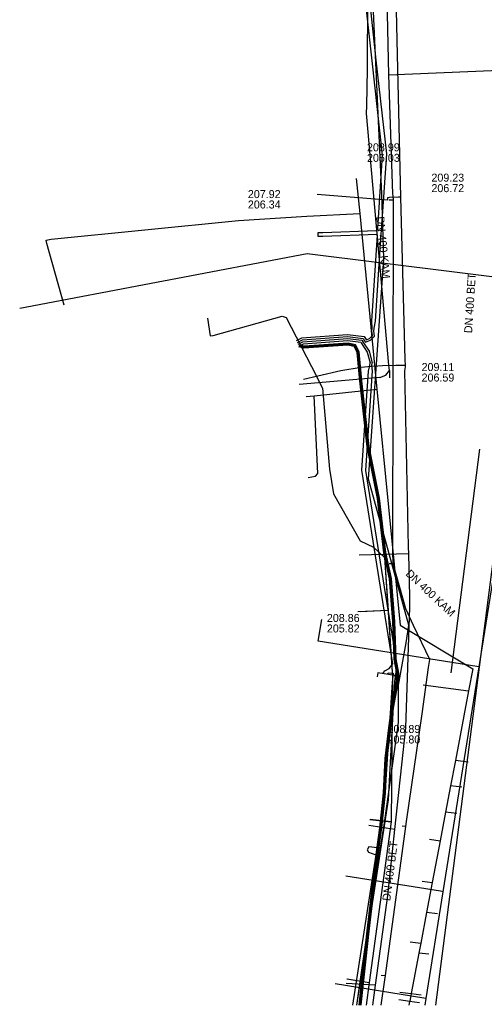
# Model space of a CAD drawing. Extents: x -595540 to -593988, y -1160850 to -1159202.
# Drawn here: x -595428.4 to -595381.9, y -1160843.2 to -1160744.7 of the extents above; entities that cross this region are included whole.
import ezdxf

# ---------------------------------------------------------------- set-up
doc = ezdxf.new("R2010")
doc.units = 0
for name, color, linetype in [('BVK-JEDNOTNA_popisy', 7, 'Continuous'), ('BVK-JEDNOTNA_trasa sítě', 7, 'Continuous'), ('BVK-KANALIZACE_ vyřazená trasa sítě', 7, 'Continuous'), ('BVK-VODOVOD_trasa sítě', 7, 'Continuous'), ('CETIN_kabel podzemní', 7, 'Continuous'), ('DESTOVA-NEPROVOZOVANA_popisy', 7, 'Continuous'), ('DESTOVA_trasa neprovozované sítě', 7, 'Continuous'), ('DSP-SDEL-EON_kabel', 7, 'Continuous'), ('DSP-SDEL-VODAFONE_kabel', 7, 'Continuous'), ('EON-NN_kabel', 7, 'Continuous'), ('EON-VN_kabel', 7, 'Continuous'), ('INNOGY-NTL_trasa sítě', 7, 'Continuous'), ('INNOGY-STL_trasa sítě', 7, 'Continuous'), ('JEDNOTNA_trasa neprovozované sítě', 7, 'Continuous'), ('QUANTCOM_kabel', 7, 'Continuous'), ('SPLASKOVA-AREAL_trasa sítě', 7, 'Continuous'), ('SPLASKOVA_neprovozovaná  trasa sítě', 7, 'Continuous'), ('SPLASKOVA_popisy neprovozované sítě', 7, 'Continuous')]:
    doc.layers.add(name, color=color, linetype=linetype)

msp = doc.modelspace()

# ---------------------------------------------------------------- linework, layer by layer
at = {"layer": 'BVK-JEDNOTNA_popisy'}
for p, q in [((-595393.668, -1160758.026), (-595393.668, -1160758.026)), ((-595397.679, -1160805.058), (-595397.679, -1160805.058)), ((-595391.617, -1160816.151), (-595391.617, -1160816.151))]:
    msp.add_line(p, q, dxfattribs=at)
at = {"layer": 'BVK-JEDNOTNA_trasa sítě'}
msp.add_line((-595390.37, -1160805.25), (-595383.099, -1160809.629), dxfattribs=at)
for points in [[(-595394.74, -1160760.61), (-595394.4, -1160764.1), (-595392.68, -1160781.67), (-595390.37, -1160805.25)], [(-595383.099, -1160809.629), (-595383.516, -1160811.822), (-595384.841, -1160818.789), (-595385.319, -1160821.299), (-595385.817, -1160823.927), (-595386.362, -1160826.791), (-595387.154, -1160830.954), (-595387.723, -1160833.966), (-595388.305, -1160837.027), (-595388.492, -1160838.021), (-595389.261, -1160842.076), (-595389.263, -1160842.086), (-595389.401, -1160842.814), (-595389.41, -1160842.864), (-595389.482, -1160843.241)]]:
    msp.add_lwpolyline(points, dxfattribs=at)
at = {"layer": 'BVK-KANALIZACE_ vyřazená trasa sítě'}
msp.add_line((-595382.418, -1160787.654), (-595385.288, -1160810.021), dxfattribs=at)
at = {"layer": 'BVK-VODOVOD_trasa sítě'}
for points in [[(-595386.795, -1160843.241), (-595382.285, -1160808.426), (-595374.317, -1160746.92), (-595371.904, -1160743.843), (-595363.417, -1160733.399), (-595367.988, -1160714.713), (-595370.468, -1160704.744)], [(-595387.863, -1160843.241), (-595387.754, -1160842.558), (-595386.046, -1160831.895), (-595382.445, -1160809.421), (-595378.386, -1160784.054), (-595376.306, -1160771.081), (-595374.576, -1160760.301), (-595372.949, -1160750.146)], [(-595376.306, -1160771.081), (-595376.552, -1160771.04), (-595377.425, -1160770.909), (-595399.638, -1160768.145), (-595428.371, -1160773.614)], [(-595382.445, -1160809.421), (-595382.706, -1160809.379), (-595398.557, -1160806.84), (-595398.195, -1160804.693)], [(-595386.046, -1160831.895), (-595386.314, -1160831.852), (-595395.777, -1160830.336)], [(-595387.754, -1160842.558), (-595387.99, -1160842.52), (-595396.866, -1160841.098)]]:
    msp.add_lwpolyline(points, dxfattribs=at)
at = {"layer": 'CETIN_kabel podzemní'}
for points in [[(-595391.73, -1160797.15), (-595393.53, -1160790.65), (-595392, -1160768.65), (-595392.17, -1160762.15), (-595393.27, -1160738.08), (-595395.42, -1160712.66)], [(-595409.55, -1160775.01), (-595409.34, -1160776.35), (-595409.04, -1160776.3), (-595402.15, -1160774.36), (-595401.75, -1160774.49), (-595399.2, -1160779.4), (-595398.1, -1160781.58), (-595397.4, -1160789.66), (-595397.01, -1160792.13), (-595394.35, -1160796.81), (-595393.01, -1160797.45), (-595391.93, -1160798.49), (-595391.57, -1160803.79)], [(-595390.53, -1160811.25), (-595389.74, -1160807.02), (-595389.49, -1160805.24), (-595391.73, -1160797.15)], [(-595391.57, -1160803.79), (-595394.58, -1160803.92)], [(-595391.57, -1160803.79), (-595391.12, -1160810.45), (-595391.27, -1160824.92)], [(-595390.53, -1160811.25), (-595390.9, -1160810.29), (-595392.57, -1160810.03), (-595392.64, -1160810.43)], [(-595394.67, -1160843.241), (-595393.5, -1160834.87), (-595391.96, -1160825.25), (-595391.27, -1160820.29), (-595390.52, -1160814.98), (-595390.53, -1160811.25)], [(-595393.39, -1160824.66), (-595391.27, -1160824.92)], [(-595391.27, -1160824.92), (-595393.45, -1160840.98)], [(-595395.69, -1160840.59), (-595393.45, -1160840.98)], [(-595393.45, -1160840.98), (-595393.758, -1160843.241)]]:
    msp.add_lwpolyline(points, dxfattribs=at)
at = {"layer": 'DESTOVA-NEPROVOZOVANA_popisy'}
for p, q in [((-595387.231, -1160761.98), (-595387.231, -1160761.98)), ((-595388.215, -1160780.907), (-595388.215, -1160780.907))]:
    msp.add_line(p, q, dxfattribs=at)
at = {"layer": 'DESTOVA_trasa neprovozované sítě'}
for p, q in [((-595398.58, -1160790.09), (-595398.95, -1160782.32)), ((-595388.052, -1160811.215), (-595383.516, -1160811.822))]:
    msp.add_line(p, q, dxfattribs=at)
msp.add_lwpolyline([(-595399.56, -1160790.48), (-595398.83, -1160790.36), (-595398.58, -1160790.09)], dxfattribs=at)
at = {"layer": 'DSP-SDEL-EON_kabel'}
msp.add_lwpolyline([(-595394.365, -1160843.241), (-595394.33, -1160842.9), (-595393.54, -1160835.81), (-595392.61, -1160827.93), (-595392.3, -1160825.51), (-595391.91, -1160822.03), (-595391.75, -1160818.59), (-595391.39, -1160815.54), (-595391.1, -1160813.32), (-595390.62, -1160810.83), (-595390.6, -1160810.05), (-595390.85, -1160808.64), (-595391, -1160804.88), (-595391.32, -1160800.61), (-595391.89, -1160798.02), (-595392.53, -1160792.59), (-595393.55, -1160787.42), (-595394.28, -1160780.83), (-595394.55, -1160777.96), (-595394.87, -1160777.33), (-595395.57, -1160777.18), (-595399.97, -1160777.48), (-595400.45, -1160777.35)], dxfattribs=at)
at = {"layer": 'DSP-SDEL-VODAFONE_kabel'}
for points in [[(-595409.62, -1160774.57), (-595409.34, -1160776.35), (-595409.04, -1160776.3), (-595402.15, -1160774.36), (-595401.75, -1160774.49), (-595399.2, -1160779.4), (-595398.1, -1160781.58), (-595397.4, -1160789.66), (-595397.01, -1160792.13), (-595394.35, -1160796.81), (-595393.01, -1160797.45), (-595391.93, -1160798.49), (-595391.12, -1160810.45), (-595391.27, -1160824.92)], [(-595391.57, -1160803.79), (-595394.36, -1160803.91)], [(-595391.27, -1160824.92), (-595393.34, -1160824.67)], [(-595391.27, -1160824.92), (-595393.45, -1160840.98)], [(-595395.65, -1160840.59), (-595393.45, -1160840.98)], [(-595393.45, -1160840.98), (-595393.758, -1160843.241)]]:
    msp.add_lwpolyline(points, dxfattribs=at)
at = {"layer": 'EON-NN_kabel'}
for points in [[(-595392.981, -1160775.879), (-595392.96, -1160775.586), (-595392.809, -1160774.871), (-595392.306, -1160767.127), (-595392.152, -1160764.854), (-595391.699, -1160758.146), (-595392.757, -1160748.803), (-595393.318, -1160743.424), (-595394.619, -1160718.319), (-595394.827, -1160714.688), (-595394.419, -1160714.064), (-595391.865, -1160712.692), (-595379.095, -1160708.846)], [(-595393.181, -1160775.883), (-595393.16, -1160775.573), (-595393.199, -1160774.839), (-595392.631, -1160766.275), (-595392.663, -1160766.21), (-595398.08, -1160766.397), (-595398.537, -1160766.407), (-595398.537, -1160766.207), (-595398.537, -1160766.007), (-595398.08, -1160765.997), (-595392.714, -1160765.797), (-595392.589, -1160765.626), (-595392.116, -1160758.279), (-595393.169, -1160748.862), (-595393.767, -1160743.464), (-595395.101, -1160718.222), (-595395.59, -1160714.754), (-595396.444, -1160714.03), (-595397.03, -1160713.242)], [(-595400.718, -1160776.813), (-595400.173, -1160776.541), (-595395.614, -1160776.197), (-595393.94, -1160776.413), (-595393.742, -1160776.716), (-595393.734, -1160776.727), (-595393.426, -1160776.614), (-595393.134, -1160776.314), (-595393.181, -1160775.883)], [(-595400.629, -1160776.992), (-595400.119, -1160776.737), (-595395.619, -1160776.398), (-595394.057, -1160776.6), (-595393.909, -1160776.825), (-595393.815, -1160776.97), (-595393.314, -1160776.786), (-595392.925, -1160776.386), (-595392.981, -1160775.879)], [(-595400.539, -1160777.171), (-595400.064, -1160776.934), (-595395.625, -1160776.599), (-595394.174, -1160776.787), (-595394.076, -1160776.935), (-595393.457, -1160777.879), (-595393.154, -1160779.028)], [(-595400.45, -1160777.35), (-595400.01, -1160777.13), (-595395.63, -1160776.8), (-595394.291, -1160776.973), (-595394.244, -1160777.045), (-595393.643, -1160777.961), (-595393.357, -1160779.045)], [(-595394.689, -1160843.241), (-595391.508, -1160822.721), (-595390.89, -1160810.876), (-595390.644, -1160809.221), (-595391.915, -1160801.462), (-595393.78, -1160789.797), (-595393.133, -1160779.844), (-595393.18, -1160779.33), (-595393.154, -1160779.028)], [(-595392.071, -1160810.071), (-595391.884, -1160809.812), (-595391.447, -1160809.594), (-595391.071, -1160809.112), (-595392.315, -1160801.462), (-595394.19, -1160789.764), (-595393.532, -1160779.854), (-595393.38, -1160779.313), (-595393.357, -1160779.045)], [(-595391.624, -1160810.138), (-595391.538, -1160810.018), (-595391.053, -1160810.05), (-595391.138, -1160810.975), (-595391.917, -1160822.701), (-595392.612, -1160827.51), (-595393.489, -1160827.39), (-595393.667, -1160827.719), (-595393.529, -1160827.949), (-595392.771, -1160828.189), (-595395.119, -1160843.241)]]:
    msp.add_lwpolyline(points, dxfattribs=at)
at = {"layer": 'EON-VN_kabel'}
for points in [[(-595394.465, -1160843.241), (-595394.429, -1160842.889), (-595393.639, -1160835.799), (-595392.709, -1160827.918), (-595392.399, -1160825.498), (-595392.01, -1160822.022), (-595391.85, -1160818.582), (-595391.489, -1160815.528), (-595391.199, -1160813.304), (-595390.72, -1160810.819), (-595390.7, -1160810.057), (-595390.95, -1160808.651), (-595391.1, -1160804.886), (-595391.419, -1160800.625), (-595391.989, -1160798.037), (-595392.629, -1160792.606), (-595393.649, -1160787.435), (-595394.38, -1160780.84), (-595394.648, -1160777.988), (-595394.938, -1160777.418), (-595395.577, -1160777.281), (-595399.98, -1160777.581), (-595400.476, -1160777.447)], [(-595394.264, -1160843.241), (-595394.23, -1160842.911), (-595393.441, -1160835.821), (-595392.511, -1160827.942), (-595392.201, -1160825.522), (-595391.81, -1160822.038), (-595391.65, -1160818.598), (-595391.291, -1160815.552), (-595391.001, -1160813.336), (-595390.52, -1160810.841), (-595390.5, -1160810.042), (-595390.75, -1160808.629), (-595390.9, -1160804.874), (-595391.221, -1160800.596), (-595391.791, -1160798.003), (-595392.431, -1160792.574), (-595393.451, -1160787.405), (-595394.181, -1160780.82), (-595394.452, -1160777.932), (-595394.802, -1160777.242), (-595395.563, -1160777.079), (-595399.96, -1160777.379), (-595400.424, -1160777.253)]]:
    msp.add_lwpolyline(points, dxfattribs=at)
at = {"layer": 'INNOGY-NTL_trasa sítě'}
for points in [[(-595391.495, -1160750.254), (-595392.29, -1160713.66)], [(-595391.495, -1160750.254), (-595360.707, -1160748.948), (-595358.13, -1160748.839)], [(-595389.8, -1160803.63), (-595391.06, -1160799.13), (-595391.08, -1160797.86), (-595391.014, -1160763.76), (-595391.02, -1160763.18), (-595391.03, -1160762.78), (-595391.05, -1160762.34), (-595391.072, -1160762.138), (-595391.495, -1160750.254)], [(-595391.03, -1160762.78), (-595391.46, -1160762.79)], [(-595391.06, -1160799.13), (-595391.44, -1160799.13)], [(-595392.261, -1160843.241), (-595391.89, -1160840.69), (-595391.83, -1160840.25), (-595391.76, -1160839.78), (-595389.85, -1160825.86), (-595389.78, -1160825.36), (-595389.72, -1160824.86), (-595388.14, -1160814.12), (-595387.51, -1160809.47), (-595387.4, -1160808.67), (-595389.01, -1160805.29), (-595389.8, -1160803.63)], [(-595389.78, -1160825.36), (-595390.16, -1160825.35)], [(-595392.25, -1160840.24), (-595391.83, -1160840.25)]]:
    msp.add_lwpolyline(points, dxfattribs=at)
at = {"layer": 'INNOGY-STL_trasa sítě'}
for points in [[(-595389.404, -1160802.393), (-595389.5, -1160798.11), (-595389.515, -1160797.422), (-595389.9, -1160779.84), (-595389.83, -1160779.44), (-595389.83, -1160779.29), (-595389.84, -1160778.69), (-595390.29, -1160762.47), (-595390.66, -1160746.8), (-595390.803, -1160740.734), (-595391, -1160732.37), (-595392.01, -1160714.52)], [(-595391.61, -1160762.78), (-595398.66, -1160762.22)], [(-595390.29, -1160762.47), (-595390.52, -1160762.48), (-595391.42, -1160762.53), (-595391.61, -1160762.54), (-595391.61, -1160762.78)], [(-595389.83, -1160779.29), (-595390.39, -1160779.3), (-595390.79, -1160779.31), (-595392.13, -1160779.34), (-595392.59, -1160779.36), (-595393.26, -1160779.42), (-595394.25, -1160779.51), (-595396.28, -1160779.83), (-595398.59, -1160780.38), (-595400.01, -1160780.7), (-595400.02, -1160780.7)], [(-595389.5, -1160798.11), (-595394.46, -1160798.26)], [(-595393.078, -1160843.241), (-595392.81, -1160841.24), (-595391.6, -1160832.26), (-595390.88, -1160825.66), (-595389.78, -1160815.51), (-595389.38, -1160803.44), (-595389.404, -1160802.393)], [(-595390.88, -1160825.66), (-595393.48, -1160825.29)], [(-595392.81, -1160841.24), (-595395.75, -1160841.05)]]:
    msp.add_lwpolyline(points, dxfattribs=at)
at = {"layer": 'JEDNOTNA_trasa neprovozované sítě'}
for p, q in [((-595398.95, -1160782.32), (-595392.68, -1160781.67)), ((-595383.549, -1160818.955), (-595384.841, -1160818.789)), ((-595384.181, -1160821.445), (-595385.319, -1160821.299)), ((-595384.677, -1160824.073), (-595385.817, -1160823.927)), ((-595387.425, -1160826.654), (-595386.362, -1160826.791)), ((-595388.156, -1160830.825), (-595387.154, -1160830.954)), ((-595386.633, -1160834.106), (-595387.723, -1160833.966)), ((-595389.371, -1160836.89), (-595388.305, -1160837.027)), ((-595387.5, -1160838.148), (-595388.492, -1160838.021)), ((-595390.389, -1160841.931), (-595389.261, -1160842.076)), ((-595388.271, -1160842.213), (-595389.263, -1160842.086)), ((-595390.485, -1160842.675), (-595389.401, -1160842.814)), ((-595388.418, -1160842.991), (-595389.41, -1160842.864))]:
    msp.add_line(p, q, dxfattribs=at)
at = {"layer": 'QUANTCOM_kabel'}
for p, q in [((-595391.43, -1160779.8), (-595391.41, -1160780.55)), ((-595392.39, -1160780.51), (-595400.448, -1160781.201))]:
    msp.add_line(p, q, dxfattribs=at)
for points in [[(-595393.69, -1160753.36), (-595393.61, -1160749.69), (-595393.59, -1160742.61), (-595394.11, -1160728.49), (-595394.71, -1160718.21), (-595394.77, -1160716.03), (-595394.61, -1160714.86), (-595394.61, -1160714.86), (-595394.42, -1160714.62), (-595390.98, -1160714.17), (-595390.48, -1160714.04), (-595390.16, -1160714.03), (-595390.02, -1160713.79), (-595390.65, -1160703.82), (-595390.83, -1160703.22), (-595391.58, -1160702.67), (-595392.53, -1160701.78), (-595393.2, -1160701.02), (-595393.6, -1160700.19), (-595393.596, -1160699.683)], [(-595391.43, -1160779.8), (-595391.5, -1160779.26), (-595391.5, -1160779.263), (-595391.5, -1160779.26), (-595393.72, -1160754.12), (-595393.69, -1160753.36)], [(-595392.39, -1160780.51), (-595391.78, -1160780.27), (-595391.43, -1160779.8)]]:
    msp.add_lwpolyline(points, dxfattribs=at)
at = {"layer": 'SPLASKOVA-AREAL_trasa sítě'}
msp.add_line((-595423.94, -1160773.26), (-595425.646, -1160767.115), dxfattribs=at)
at = {"layer": 'SPLASKOVA_neprovozovaná  trasa sítě'}
for p, q in [((-595399.68, -1160764.38), (-595394.4, -1160764.1)), ((-595399.753, -1160782.403), (-595398.95, -1160782.32))]:
    msp.add_line(p, q, dxfattribs=at)
msp.add_lwpolyline([(-595425.646, -1160767.115), (-595425.73, -1160766.77), (-595425.236, -1160766.682), (-595406.51, -1160764.82), (-595399.68, -1160764.38)], dxfattribs=at)
at = {"layer": 'SPLASKOVA_popisy neprovozované sítě'}
msp.add_line((-595405.574, -1160761.773), (-595405.574, -1160761.773), dxfattribs=at)

# ---------------------------------------------------------------- texts
at = {"layer": 'BVK-JEDNOTNA_popisy'}
for s, p in [('208.99', (-595393.668, -1160757.901)), ('206.03', (-595393.668, -1160758.951)), ('208.86', (-595397.679, -1160804.933)), ('205.82', (-595397.679, -1160805.983)), ('208.89', (-595391.617, -1160816.026)), ('205.80', (-595391.617, -1160817.076))]:
    msp.add_text(s, height=0.8, dxfattribs=at).set_placement(p)
for s, rotation, p in [('DN 400 KAM', 275.59111, (-595392.752, -1160764.437)), ('DN 400 KAM', 316.80896, (-595389.862, -1160800.202)), ('DN 400 BET', 82.69, (-595391.351, -1160832.85))]:
    msp.add_text(s, height=0.8, rotation=rotation, dxfattribs=at).set_placement(p)
at = {"layer": 'DESTOVA-NEPROVOZOVANA_popisy'}
for s, p in [('209.23', (-595387.231, -1160760.93)), ('206.72', (-595387.231, -1160761.98)), ('209.11', (-595388.215, -1160779.857)), ('206.59', (-595388.215, -1160780.907))]:
    msp.add_text(s, height=0.8, dxfattribs=at).set_placement(p)
msp.add_text('DN 400 BET', height=0.8, rotation=86.38466, dxfattribs=at).set_placement((-595383.171, -1160776.095))
at = {"layer": 'SPLASKOVA_popisy neprovozované sítě'}
for s, p in [('207.92', (-595405.574, -1160762.573)), ('206.34', (-595405.574, -1160763.613))]:
    msp.add_text(s, height=0.8, dxfattribs=at).set_placement(p)

doc.saveas('drawing.dxf')
